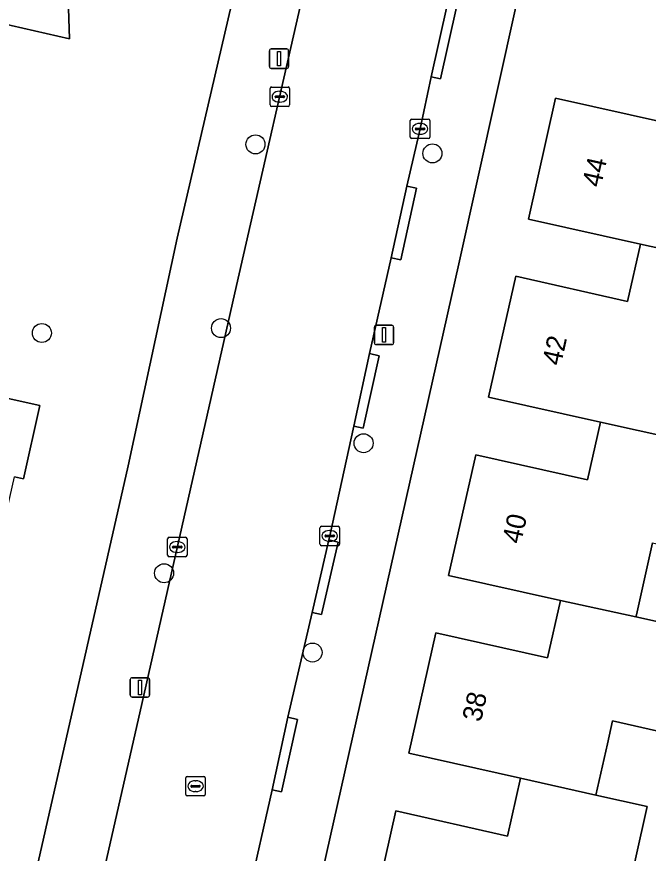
# Model space of a CAD drawing. Extents: x 161771 to 163125, y 382475 to 383179.
# Drawn here: x 162564.12 to 162596.63, y 382634.86 to 382677.91 of the extents above; entities that cross this region are included whole.
import ezdxf

# ---------------------------------------------------------------- set-up
doc = ezdxf.new("R2010")
doc.units = 0
for name, color, linetype in [('IMGEO_Boom', 7, 'Continuous'), ('IMGEO_Erf', 7, 'Continuous'), ('IMGEO_Kolk', 7, 'Continuous'), ('IMGEO_Lichtmast', 7, 'Continuous'), ('IMGEO_Pand', 7, 'Continuous'), ('IMGEO_Pand_nummerreeks', 7, 'Continuous'), ('IMGEO_Rijbaan_lokaal_open', 7, 'Continuous'), ('IMGEO_Rioolput', 7, 'Continuous'), ('IMGEO_Voetpad_open', 7, 'Continuous')]:
    doc.layers.add(name, color=color, linetype=linetype)

msp = doc.modelspace()

# ---------------------------------------------------------------- linework, layer by layer
at = {"layer": 'IMGEO_Boom'}
for centre in [(162576.412, 382671.338), (162585.518, 382670.872), (162574.639, 382661.88), (162565.418, 382661.63), (162581.978, 382655.957), (162571.707, 382649.266), (162579.348, 382645.186)]:
    msp.add_circle(centre, 0.489, dxfattribs=at)
at = {"layer": 'IMGEO_Erf'}
for points in [[(162594.77, 382700.793), (162586.875, 382665.184), (162572.844, 382602.662)], [(162559.118, 382607.586), (162569.852, 382654.8), (162572.386, 382666.503), (162576.082, 382682.472)], [(162566.689, 382681.489), (162566.846, 382676.771), (162563.22, 382677.59), (162562.469, 382674.269), (162562.89, 382674.174), (162562.07, 382670.542), (162561.622, 382670.635), (162560.855, 382667.242), (162561.335, 382667.134), (162560.47, 382663.309), (162556.53, 382664.2), (162556.279, 382663.089), (162551.402, 382664.191), (162548.983, 382664.738), (162550.121, 382669.772), (162548.795, 382670.072), (162549.545, 382673.389), (162553.879, 382672.41), (162555.446, 382679.346)], [(162582.241, 382630.828), (162583.634, 382637.033), (162589.391, 382635.742), (162590.057, 382638.712), (162584.299, 382639.999), (162585.692, 382646.205), (162591.449, 382644.914), (162592.111, 382647.861), (162586.355, 382649.156), (162587.749, 382655.367), (162593.506, 382654.076), (162594.169, 382657.033), (162588.413, 382658.327), (162589.809, 382664.549), (162595.566, 382663.258), (162596.228, 382666.205), (162590.471, 382667.496), (162591.858, 382673.719), (162597.625, 382672.43)], [(162560.432, 382658.975), (162565.313, 382657.891), (162564.476, 382654.127), (162564.008, 382654.231)], [(162596.846, 382650.827), (162596.018, 382647.129), (162595.993, 382647.019), (162598.632, 382646.447)], [(162597.428, 382641.073), (162594.794, 382641.664), (162594.531, 382640.489), (162593.939, 382637.845), (162596.573, 382637.256), (162595.369, 382631.881)]]:
    msp.add_lwpolyline(points, dxfattribs=at)
at = {"layer": 'IMGEO_Kolk'}
for p, q in [((162577.163, 382673.364), (162577.163, 382674.216)), ((162577.238, 382674.29), (162578.09, 382674.29)), ((162577.651, 382674.07), (162577.676, 382674.07)), ((162578.164, 382674.216), (162578.164, 382673.364)), ((162577.422, 382673.784), (162577.422, 382673.796)), ((162577.86, 382673.747), (162577.462, 382673.747)), ((162577.465, 382673.833), (162577.863, 382673.833)), ((162577.674, 382673.51), (162577.649, 382673.51)), ((162577.906, 382673.796), (162577.906, 382673.784)), ((162578.09, 382673.29), (162577.238, 382673.29)), ((162584.457, 382672.634), (162585.309, 382672.634)), ((162584.382, 382671.708), (162584.382, 382672.56)), ((162584.684, 382672.177), (162585.082, 382672.177)), ((162584.87, 382672.414), (162584.895, 382672.414)), ((162585.383, 382672.56), (162585.383, 382671.708)), ((162584.641, 382672.128), (162584.641, 382672.14)), ((162585.079, 382672.091), (162584.681, 382672.091)), ((162584.893, 382671.854), (162584.868, 382671.854)), ((162585.125, 382672.14), (162585.125, 382672.128)), ((162585.309, 382671.634), (162584.457, 382671.634)), ((162579.733, 382650.759), (162579.733, 382651.611)), ((162579.808, 382651.685), (162580.66, 382651.685)), ((162580.734, 382651.611), (162580.734, 382650.759)), ((162571.963, 382651.115), (162572.815, 382651.115)), ((162579.992, 382651.179), (162579.992, 382651.191)), ((162580.43, 382651.142), (162580.032, 382651.142)), ((162580.035, 382651.228), (162580.433, 382651.228)), ((162580.221, 382651.465), (162580.246, 382651.465)), ((162580.476, 382651.191), (162580.476, 382651.179)), ((162571.888, 382650.189), (162571.888, 382651.041)), ((162572.147, 382650.609), (162572.147, 382650.621)), ((162572.19, 382650.658), (162572.588, 382650.658)), ((162572.376, 382650.895), (162572.401, 382650.895)), ((162572.631, 382650.621), (162572.631, 382650.609)), ((162572.889, 382651.041), (162572.889, 382650.189)), ((162580.66, 382650.685), (162579.808, 382650.685)), ((162580.244, 382650.905), (162580.219, 382650.905)), ((162572.585, 382650.572), (162572.187, 382650.572)), ((162572.399, 382650.335), (162572.374, 382650.335)), ((162572.815, 382650.115), (162571.963, 382650.115))]:
    msp.add_line(p, q, dxfattribs=at)
for points in [[(162577.163, 382673.364), (162577.163, 382674.216)], [(162577.238, 382674.29), (162578.09, 382674.29)], [(162578.164, 382674.216), (162578.164, 382673.364)], [(162578.09, 382673.29), (162577.238, 382673.29)], [(162584.457, 382672.634), (162585.309, 382672.634)], [(162584.382, 382671.708), (162584.382, 382672.56)], [(162585.383, 382672.56), (162585.383, 382671.708)], [(162585.309, 382671.634), (162584.457, 382671.634)], [(162579.733, 382650.759), (162579.733, 382651.611)], [(162579.808, 382651.685), (162580.66, 382651.685)], [(162580.734, 382651.611), (162580.734, 382650.759)], [(162571.963, 382651.115), (162572.815, 382651.115)], [(162571.888, 382650.189), (162571.888, 382651.041)], [(162572.889, 382651.041), (162572.889, 382650.189)], [(162580.66, 382650.685), (162579.808, 382650.685)], [(162572.815, 382650.115), (162571.963, 382650.115)]]:
    msp.add_lwpolyline(points, dxfattribs=at)
for centre, radius, start, end in [((162577.24, 382674.214), 0.0765, 91.552, 178.448), ((162577.24, 382674.214), 0.0765, 91.552, 178.448), ((162578.088, 382674.214), 0.0765, 1.552, 88.448), ((162578.088, 382674.214), 0.0765, 1.552, 88.448), ((162577.462, 382673.793), 0.0403, 85.8775, 175.7526), ((162577.459, 382673.783), 0.0366, 178.938, 274.7102), ((162577.863, 382673.79), 0.043, 264.8664, 352.4533), ((162577.867, 382673.795), 0.0386, 1.7309, 96.639), ((162577.24, 382673.366), 0.0765, 181.552, 268.448), ((162577.24, 382673.366), 0.0765, 181.552, 268.448), ((162578.088, 382673.366), 0.0765, 271.552, 358.448), ((162578.088, 382673.366), 0.0765, 271.552, 358.448), ((162584.459, 382672.558), 0.0765, 91.552, 178.448), ((162584.459, 382672.558), 0.0765, 91.552, 178.448), ((162585.307, 382672.558), 0.0765, 1.552, 88.448), ((162585.307, 382672.558), 0.0765, 1.552, 88.448), ((162584.681, 382672.137), 0.0403, 85.8775, 175.7526), ((162585.086, 382672.139), 0.0386, 1.7309, 96.639), ((162584.678, 382672.127), 0.0366, 178.938, 274.7102), ((162585.082, 382672.134), 0.043, 264.8664, 352.4533), ((162584.459, 382671.71), 0.0765, 181.552, 268.448), ((162584.459, 382671.71), 0.0765, 181.552, 268.448), ((162585.307, 382671.71), 0.0765, 271.552, 358.448), ((162585.307, 382671.71), 0.0765, 271.552, 358.448), ((162579.81, 382651.609), 0.0765, 91.552, 178.448), ((162579.81, 382651.609), 0.0765, 91.552, 178.448), ((162580.658, 382651.609), 0.0765, 1.552, 88.448), ((162580.658, 382651.609), 0.0765, 1.552, 88.448), ((162571.965, 382651.039), 0.0765, 91.552, 178.448), ((162571.965, 382651.039), 0.0765, 91.552, 178.448), ((162572.813, 382651.039), 0.0765, 1.552, 88.448), ((162572.813, 382651.039), 0.0765, 1.552, 88.448), ((162580.032, 382651.188), 0.0403, 85.8775, 175.7526), ((162580.029, 382651.178), 0.0366, 178.938, 274.7102), ((162580.433, 382651.185), 0.043, 264.8664, 352.4533), ((162580.437, 382651.19), 0.0386, 1.7309, 96.639), ((162572.187, 382650.618), 0.0403, 85.8775, 175.7526), ((162572.592, 382650.62), 0.0386, 1.7309, 96.639), ((162579.81, 382650.761), 0.0765, 181.552, 268.448), ((162579.81, 382650.761), 0.0765, 181.552, 268.448), ((162580.658, 382650.761), 0.0765, 271.552, 358.448), ((162580.658, 382650.761), 0.0765, 271.552, 358.448), ((162571.965, 382650.191), 0.0765, 181.552, 268.448), ((162571.965, 382650.191), 0.0765, 181.552, 268.448), ((162572.184, 382650.608), 0.0366, 178.938, 274.7102), ((162572.588, 382650.615), 0.043, 264.8664, 352.4533), ((162572.813, 382650.191), 0.0765, 271.552, 358.448), ((162572.813, 382650.191), 0.0765, 271.552, 358.448)]:
    msp.add_arc(centre, radius, start, end, dxfattribs=at)
for centre, major_axis, ratio, start_param, end_param in [((162577.65, 382673.79), (-0.387, 0.002), 0.722429, 4.712389, 7.853982), ((162577.675, 382673.79), (-0.39, 0.002), 0.717154, 1.570796, 4.712389), ((162584.869, 382672.134), (-0.387, 0.002), 0.722429, 4.712389, 7.853982), ((162584.894, 382672.134), (-0.39, 0.002), 0.717154, 1.570796, 4.712389), ((162580.22, 382651.185), (-0.387, 0.002), 0.722429, 4.712389, 7.853982), ((162580.245, 382651.185), (-0.39, 0.002), 0.717154, 1.570796, 4.712389), ((162572.375, 382650.615), (-0.387, 0.002), 0.722429, 4.712389, 7.853982), ((162572.4, 382650.615), (-0.39, 0.002), 0.717154, 1.570796, 4.712389)]:
    msp.add_ellipse(centre, major_axis=major_axis, ratio=ratio, start_param=start_param, end_param=end_param, dxfattribs=at)
at = {"layer": 'IMGEO_Lichtmast'}
for p, q in [((162577.128, 382675.35), (162577.128, 382676.15)), ((162577.128, 382676.15), (162577.128, 382675.35)), ((162577.228, 382676.25), (162578.018, 382676.25)), ((162578.018, 382676.25), (162577.228, 382676.25)), ((162578.118, 382676.15), (162578.118, 382675.35)), ((162578.118, 382675.35), (162578.118, 382676.15)), ((162578.018, 382675.25), (162577.228, 382675.25)), ((162577.228, 382675.25), (162578.018, 382675.25)), ((162582.535, 382661.13), (162582.535, 382661.93)), ((162582.535, 382661.93), (162582.535, 382661.13)), ((162582.635, 382662.03), (162583.425, 382662.03)), ((162583.425, 382662.03), (162582.635, 382662.03)), ((162583.525, 382661.93), (162583.525, 382661.13)), ((162583.525, 382661.13), (162583.525, 382661.93)), ((162583.425, 382661.03), (162582.635, 382661.03)), ((162582.635, 382661.03), (162583.425, 382661.03)), ((162569.971, 382642.99), (162569.971, 382643.79)), ((162569.971, 382643.79), (162569.971, 382642.99)), ((162570.071, 382643.89), (162570.861, 382643.89)), ((162570.861, 382643.89), (162570.071, 382643.89)), ((162570.961, 382643.79), (162570.961, 382642.99)), ((162570.961, 382642.99), (162570.961, 382643.79)), ((162570.861, 382642.89), (162570.071, 382642.89)), ((162570.071, 382642.89), (162570.861, 382642.89))]:
    msp.add_line(p, q, dxfattribs=at)
for points in [[(162577.548, 382676.125), (162577.698, 382676.125), (162577.698, 382675.375), (162577.548, 382675.375), (162577.548, 382676.125)], [(162582.955, 382661.905), (162583.105, 382661.905), (162583.105, 382661.155), (162582.955, 382661.155), (162582.955, 382661.905)], [(162570.391, 382643.765), (162570.541, 382643.765), (162570.541, 382643.015), (162570.391, 382643.015), (162570.391, 382643.765)]]:
    msp.add_lwpolyline(points, dxfattribs=at)
for centre, start, end in [((162577.228, 382676.15), 90, 180), ((162577.228, 382676.15), 90, 180), ((162578.018, 382676.15), 0, 90), ((162578.018, 382676.15), 360, 90), ((162577.228, 382675.35), 180, 270), ((162577.228, 382675.35), 180, 270), ((162578.018, 382675.35), 270, 0), ((162578.018, 382675.35), 270, 0), ((162582.635, 382661.93), 90, 180), ((162582.635, 382661.93), 90, 180), ((162583.425, 382661.93), 0, 90), ((162583.425, 382661.93), 360, 90), ((162582.635, 382661.13), 180, 270), ((162582.635, 382661.13), 180, 270), ((162583.425, 382661.13), 270, 0), ((162583.425, 382661.13), 270, 0), ((162570.071, 382643.79), 90, 180), ((162570.071, 382643.79), 90, 180), ((162570.861, 382643.79), 0, 90), ((162570.861, 382643.79), 360, 90), ((162570.071, 382642.99), 180, 270), ((162570.071, 382642.99), 180, 270), ((162570.861, 382642.99), 270, 0), ((162570.861, 382642.99), 270, 0)]:
    msp.add_arc(centre, 0.1, start, end, dxfattribs=at)
at = {"layer": 'IMGEO_Pand'}
for points in [[(162564.755, 382684.377), (162566.606, 382683.958), (162566.596, 382684.237), (162565.267, 382684.527), (162565.348, 382684.887), (162560.472, 382685.989), (162557.119, 382686.747), (162552.561, 382687.778), (162552.901, 382679.921), (162555.446, 382679.346), (162563.22, 382677.59), (162566.846, 382676.771), (162566.689, 382681.489), (162564.262, 382682.193)], [(162596.228, 382666.205), (162602.737, 382664.776), (162603.823, 382664.536), (162604.675, 382668.349), (162603.592, 382668.591), (162604.813, 382674.044), (162603.193, 382674.408), (162598.314, 382675.503), (162597.625, 382672.43), (162591.858, 382673.719), (162590.471, 382667.496)], [(162602.737, 382664.776), (162596.228, 382666.205), (162595.566, 382663.258), (162589.809, 382664.549), (162588.413, 382658.327), (162594.169, 382657.033), (162598.046, 382656.184), (162600.683, 382655.607), (162601.537, 382659.418)], [(162565.313, 382657.891), (162560.432, 382658.975), (162557.016, 382659.734), (162556.152, 382655.844), (162555.456, 382655.999), (162554.857, 382653.305), (162555.553, 382653.15), (162563.381, 382651.41), (162564.008, 382654.231), (162564.476, 382654.127)], [(162600.683, 382655.607), (162598.046, 382656.184), (162594.169, 382657.033), (162593.506, 382654.076), (162587.749, 382655.367), (162586.355, 382649.156), (162592.111, 382647.861), (162595.993, 382647.019), (162596.018, 382647.129), (162596.846, 382650.827), (162599.48, 382650.236)], [(162598.632, 382646.447), (162595.993, 382647.019), (162592.111, 382647.861), (162591.449, 382644.914), (162585.692, 382646.205), (162584.299, 382639.999), (162590.057, 382638.712), (162593.939, 382637.845), (162594.531, 382640.489), (162594.794, 382641.664), (162597.428, 382641.073)], [(162596.573, 382637.256), (162593.939, 382637.845), (162590.057, 382638.712), (162589.391, 382635.742), (162583.634, 382637.033), (162582.241, 382630.828), (162587.996, 382629.527), (162591.884, 382628.677), (162591.906, 382628.773), (162592.735, 382632.472), (162595.369, 382631.881)]]:
    msp.add_lwpolyline(points, close=True, dxfattribs=at)
at = {"layer": 'IMGEO_Rijbaan_lokaal_open'}
for points in [[(162600.005, 382772.85), (162596.126, 382755.943), (162595.661, 382753.845), (162594.81, 382750), (162594.297, 382747.682), (162591.452, 382734.834), (162586.782, 382713.955), (162580.88, 382687.793), (162580.377, 382685.723), (162579.233, 382680.702), (162575.435, 382664.077), (162570.58, 382642.612), (162565.797, 382621.546), (162564.014, 382613.634), (162563.184, 382609.95), (162562.972, 382609.01), (162562.442, 382606.621), (162561.994, 382604.605)], [(162570.889, 382609.889), (162571.729, 382613.606), (162573.174, 382620), (162573.987, 382623.676), (162574.746, 382626.843), (162575.198, 382629.027), (162576.052, 382632.735), (162577.266, 382638.127), (162578.084, 382641.852), (162579.322, 382647.25), (162580.184, 382650.979), (162580.233, 382651.189), (162581.47, 382656.843), (162582.288, 382660.567), (162583.399, 382665.506), (162584.207, 382669.186), (162584.883, 382672.138), (162585.455, 382674.812), (162586.276, 382678.505)]]:
    msp.add_lwpolyline(points, dxfattribs=at)
at = {"layer": 'IMGEO_Rioolput'}
for p, q in [((162572.827, 382637.881), (162572.827, 382638.733)), ((162572.902, 382638.807), (162573.754, 382638.807)), ((162573.315, 382638.587), (162573.34, 382638.587)), ((162573.828, 382638.733), (162573.828, 382637.881)), ((162573.086, 382638.301), (162573.086, 382638.313)), ((162573.524, 382638.264), (162573.126, 382638.264)), ((162573.129, 382638.35), (162573.527, 382638.35)), ((162573.57, 382638.313), (162573.57, 382638.301)), ((162573.754, 382637.807), (162572.902, 382637.807)), ((162573.338, 382638.027), (162573.313, 382638.027))]:
    msp.add_line(p, q, dxfattribs=at)
for points in [[(162572.827, 382637.881), (162572.827, 382638.733)], [(162572.902, 382638.807), (162573.754, 382638.807)], [(162573.828, 382638.733), (162573.828, 382637.881)], [(162573.754, 382637.807), (162572.902, 382637.807)]]:
    msp.add_lwpolyline(points, dxfattribs=at)
for centre, radius, start, end in [((162572.904, 382638.731), 0.0765, 91.552, 178.448), ((162572.904, 382638.731), 0.0765, 91.552, 178.448), ((162573.752, 382638.731), 0.0765, 1.552, 88.448), ((162573.752, 382638.731), 0.0765, 1.552, 88.448), ((162573.126, 382638.31), 0.0403, 85.8775, 175.7526), ((162573.123, 382638.3), 0.0366, 178.938, 274.7102), ((162573.527, 382638.307), 0.043, 264.8664, 352.4533), ((162573.531, 382638.312), 0.0386, 1.7309, 96.639), ((162572.904, 382637.883), 0.0765, 181.552, 268.448), ((162572.904, 382637.883), 0.0765, 181.552, 268.448), ((162573.752, 382637.883), 0.0765, 271.552, 358.448), ((162573.752, 382637.883), 0.0765, 271.552, 358.448)]:
    msp.add_arc(centre, radius, start, end, dxfattribs=at)
for centre, major_axis, ratio, start_param, end_param in [((162573.314, 382638.307), (-0.387, 0.002), 0.722429, 4.712389, 7.853982), ((162573.339, 382638.307), (-0.39, 0.002), 0.717154, 1.570796, 4.712389)]:
    msp.add_ellipse(centre, major_axis=major_axis, ratio=ratio, start_param=start_param, end_param=end_param, dxfattribs=at)
at = {"layer": 'IMGEO_Voetpad_open'}
for points in [[(162586.875, 382665.184), (162594.77, 382700.793), (162595.595, 382704.533)], [(162576.082, 382682.472), (162572.386, 382666.503), (162569.852, 382654.8), (162559.118, 382607.586), (162562.442, 382606.621), (162562.972, 382609.01), (162563.184, 382609.95), (162562.695, 382610.054), (162563.525, 382613.738), (162564.014, 382613.634), (162565.797, 382621.546), (162570.58, 382642.612), (162575.435, 382664.077), (162579.233, 382680.702)], [(162586.764, 382678.397), (162585.943, 382674.704), (162585.455, 382674.812), (162584.883, 382672.138), (162584.207, 382669.186), (162584.695, 382669.079), (162583.887, 382665.399), (162583.399, 382665.506), (162582.288, 382660.567), (162582.776, 382660.46), (162581.958, 382656.736), (162581.47, 382656.843), (162580.233, 382651.189), (162580.184, 382650.979), (162580.665, 382650.87), (162579.809, 382647.139), (162579.322, 382647.25), (162578.084, 382641.852), (162578.572, 382641.745), (162577.754, 382638.02), (162577.266, 382638.127), (162576.052, 382632.735)], [(162569.639, 382603.333), (162572.844, 382602.662), (162586.875, 382665.184)]]:
    msp.add_lwpolyline(points, dxfattribs=at)
for points in [[(162585.455, 382674.812), (162585.943, 382674.704), (162586.764, 382678.397), (162586.276, 382678.505)], [(162584.207, 382669.186), (162583.399, 382665.506), (162583.887, 382665.399), (162584.695, 382669.079)], [(162581.47, 382656.843), (162581.958, 382656.736), (162582.776, 382660.46), (162582.288, 382660.567)], [(162580.184, 382650.979), (162579.322, 382647.25), (162579.809, 382647.139), (162580.665, 382650.87)], [(162578.084, 382641.852), (162577.266, 382638.127), (162577.754, 382638.02), (162578.572, 382641.745)]]:
    msp.add_lwpolyline(points, close=True, dxfattribs=at)

# ---------------------------------------------------------------- texts
at = {"layer": 'IMGEO_Pand_nummerreeks'}
for s, rotation, p in [('44', 77.4351, (162594.186, 382669.088)), ('42', 77.3493, (162592.128, 382659.908)), ('40', 77.3493, (162590.072, 382650.737)), ('38', 77.3493, (162588.015, 382641.575))]:
    msp.add_text(s, height=1, rotation=rotation, dxfattribs=at).set_placement(p)

doc.saveas('drawing.dxf')
